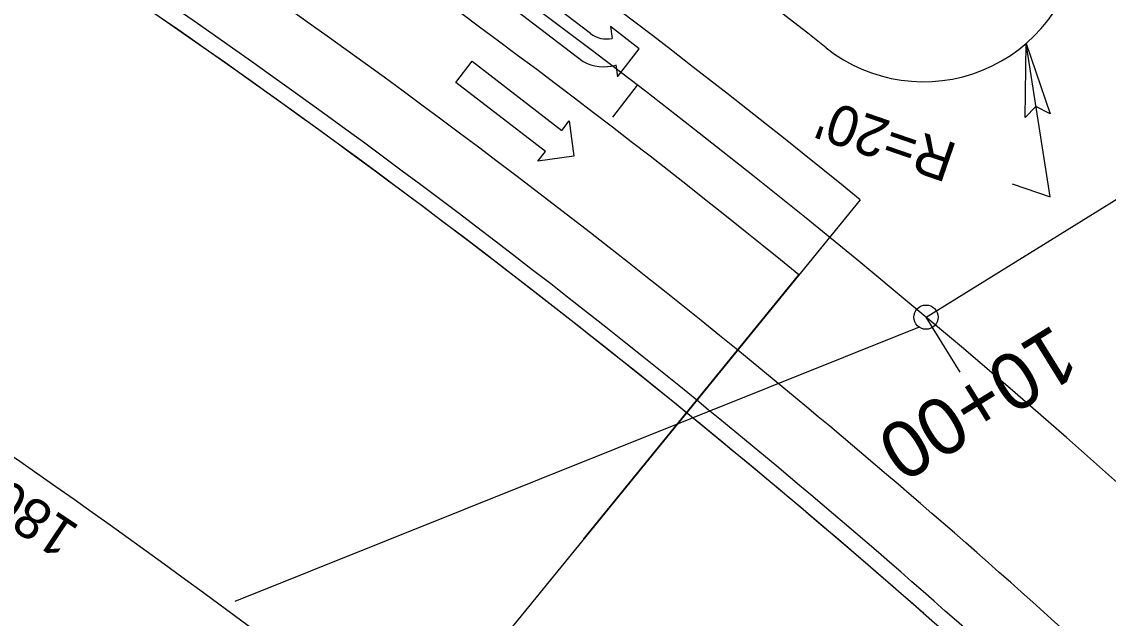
# Model space of a CAD drawing. Extents: x 472216 to 481979, y 489069 to 507339.
# Drawn here: x 480725.5 to 480859.9, y 493061.3 to 493135.1 of the extents above; entities that cross this region are included whole.
import ezdxf

# ---------------------------------------------------------------- set-up
doc = ezdxf.new("R2010")
doc.units = 0
for name, color, linetype in [('Old_Level_12', 7, 'Continuous'), ('Prop Drainage Structure Outlet Berm Ditch 850 10 CELL', 7, 'Continuous'), ('Prop Drainage Structure Pipe CSP 15in', 7, 'Continuous'), ('Prop Drainage Structure Pipe RCP 15in Class III Label', 7, 'Continuous'), ('Prop Drainage Structure Pipe RCP 24in Class III Label', 7, 'Continuous'), ('Prop Drainage Structure Pipe Side Drain 15in Label', 7, 'Continuous'), ('Prop Drainage Structure Tops and Inverts LABEL', 7, 'Continuous'), ('Prop Erosion Embankment Toe Protection CELL', 7, 'Continuous'), ('Sheet Block Revision CELL', 7, 'Continuous'), ('Sheet Clip Boundary CELL', 7, 'Continuous'), ('Sheet North Arrow Point CELL', 7, 'Continuous'), ('Sheet PE Seal Cell', 7, 'Continuous'), ('Sheet Profile Grid Major CELL', 7, 'Continuous'), ('Sheet Profile Grid Minor CELL', 7, 'Continuous')]:
    doc.layers.add(name, color=color, linetype=linetype)

msp = doc.modelspace()

# ---------------------------------------------------------------- linework, layer by layer
at = {"layer": 'Old_Level_12'}
msp.add_line((480836.53, 493097.32), (480751.9, 493063.38), dxfattribs=at)
msp.add_circle((480837.38, 493098.56), 1.5, dxfattribs=at)
at = {"layer": 'Prop Drainage Structure Outlet Berm Ditch 850 10 CELL'}
msp.add_lwpolyline([(480849.62, 493123.27), (480849.75, 493132.4), (480852.74, 493123.71), (480850.98, 493124.6)], close=True, dxfattribs=at)
at = {"layer": 'Prop Drainage Structure Pipe RCP 15in Class III Label'}
for radius in [1066, 1054]:
    msp.add_arc((480155.89, 492286.67), radius, 50.82715, 71.26622, dxfattribs=at)
at = {"layer": 'Prop Drainage Structure Pipe RCP 24in Class III Label'}
for centre, radius, start, end in [((480155.89, 492286.67), 1078, 51.63222, 71.28205), ((480155.89, 492286.67), 1042, 50.82715, 71.25998), ((480837.06, 493147.08), 19.41, 231.6322, 53.2112), ((480155.89, 492286.67), 1042, 47.57907, 50.82715)]:
    msp.add_arc(centre, radius, start, end, dxfattribs=at)
at = {"layer": 'Prop Drainage Structure Pipe Side Drain 15in Label'}
for p, q in [((480795.87, 493133.64), (480788.59, 493139.19)), ((480786.59, 493136.56), (480794.98, 493130.17)), ((480801.91, 493131.75), (480798.36, 493134.51)), ((480798.36, 493134.51), (480798.56, 493133.04)), ((480799.2, 493128.28), (480801.91, 493131.75)), ((480779.22, 493127.58), (480781.24, 493130.2)), ((480781.24, 493130.2), (480792.32, 493121.64)), ((480799, 493129.75), (480799.2, 493128.28)), ((480790.3, 493119.03), (480779.22, 493127.58)), ((480792.32, 493121.64), (480793.23, 493122.83)), ((480793.23, 493122.83), (480793.83, 493118.45)), ((480789.38, 493117.84), (480790.3, 493119.03)), ((480793.83, 493118.45), (480789.38, 493117.84))]:
    msp.add_line(p, q, dxfattribs=at)
for centre, radius, start, end in [((480797.85, 493136.23), 3.27, 232.7059, 282.3641), ((480797.49, 493134.77), 5.25, 241.382, 286.6937)]:
    msp.add_arc(centre, radius, start, end, dxfattribs=at)
at = {"layer": 'Prop Drainage Structure Tops and Inverts LABEL'}
msp.add_arc((480155.89, 492286.67), 1032, 47.5792, 71.2674, dxfattribs=at)
at = {"layer": 'Prop Erosion Embankment Toe Protection CELL'}
for start, end in [(50.82715, 57.49353), (47.57907, 50.82715)]:
    msp.add_arc((480155.89, 492286.67), 1032, start, end, dxfattribs=at)
at = {"layer": 'Sheet Block Revision CELL'}
for p, q in [((480852.74, 493113.43), (480849.75, 493132.4)), ((480848.02, 493115.05), (480852.74, 493113.43)), ((480829.24, 493113.08), (480761.15, 493029.52)), ((480795.07, 493071.14), (480821.66, 493103.78))]:
    msp.add_line(p, q, dxfattribs=at)
msp.add_arc((480120.75, 492209.98), 1060, 51.97314, 70.88636, dxfattribs=at)
at = {"layer": 'Sheet Clip Boundary CELL'}
for start, end in [(50.82715, 71.25998), (47.57907, 50.82715)]:
    msp.add_arc((480155.89, 492286.67), 1034, start, end, dxfattribs=at)
at = {"layer": 'Sheet North Arrow Point CELL'}
msp.add_line((480837.38, 493098.56), (481302.46, 493386.95), dxfattribs=at)
msp.add_arc((480155.89, 492286.67), 1060, 12.98112, 71.78843, dxfattribs=at)
msp.add_arc((480155.89, 492286.67), 1060, 12.98112, 71.78843, dxfattribs=at)
at = {"layer": 'Sheet PE Seal Cell'}
msp.add_line((480801.66, 493127.25), (480798.62, 493123.28), dxfattribs=at)
at = {"layer": 'Sheet Profile Grid Minor CELL'}
msp.add_line((480841.59, 493091.76), (480837.38, 493098.56), dxfattribs=at)

# ---------------------------------------------------------------- texts
at = {"layer": 'Prop Drainage Structure Pipe CSP 15in'}
for s, rotation, p in [("R=20'", 160.9892, (480841.47, 493119.89)), ("180' CENTER TURN LANE", 146.1117, (480732.87, 493072.58))]:
    msp.add_text(s, height=5, rotation=rotation, dxfattribs=at).set_placement(p)
at = {"layer": 'Sheet Profile Grid Major CELL'}
msp.add_text('10+00', height=7, rotation=211.8022, dxfattribs=at).set_placement((480853.17, 493097.77))

doc.saveas('drawing.dxf')
